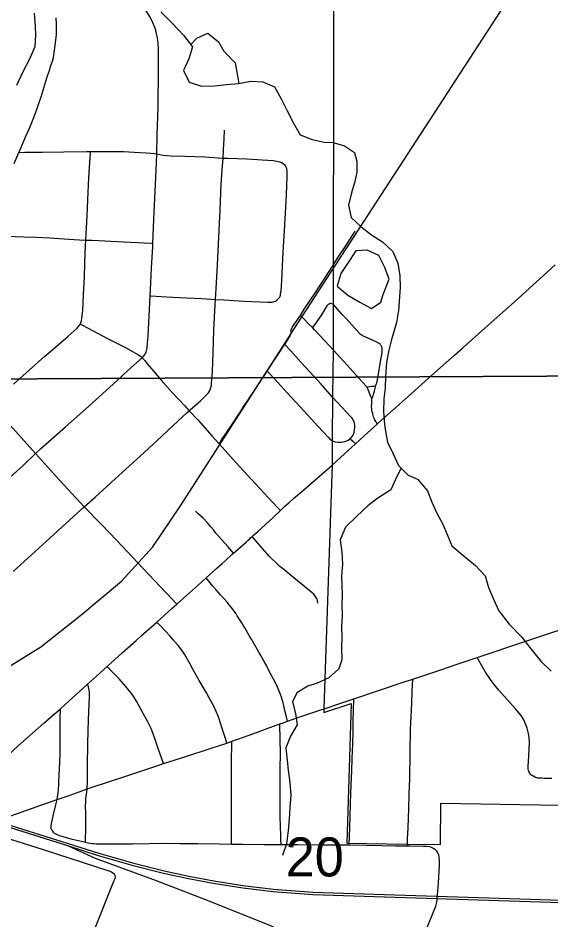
# Model space of a CAD drawing. Extents: x 0 to 34, y 0 to 22.
# Drawn here: x 4.3311 to 4.6165, y 15.9588 to 16.4424 of the extents above; entities that cross this region are included whole.
import ezdxf

# ---------------------------------------------------------------- set-up
doc = ezdxf.new("R2010")
doc.units = 0
for name, color, linetype in [('GM_X_City_Street', 7, 'Continuous'), ('GM_X_Corporation', 7, 'Continuous'), ('GM_X_Major_River', 7, 'Continuous'), ('GM_X_Minor_Lake', 7, 'Continuous'), ('GM_X_Minor_River', 7, 'Continuous'), ('GM_X_Rail_Line', 7, 'Continuous'), ('GM_X_Section_Text', 7, 'Continuous'), ('GM_X_State_Route', 7, 'Continuous'), ('GM_X_Township_Road', 7, 'Continuous')]:
    doc.layers.add(name, color=color, linetype=linetype)

msp = doc.modelspace()

# ---------------------------------------------------------------- linework, layer by layer
at = {"layer": 'GM_X_City_Street'}
for points in [[(4.4054, 16.36954), (4.40567, 16.37964), (4.40607, 16.39475), (4.40636, 16.41465), (4.40625, 16.42644), (4.40607, 16.42857), (4.40595, 16.43043), (4.40559, 16.43262), (4.40532, 16.43405), (4.40484, 16.43567), (4.40449, 16.437), (4.40404, 16.43823), (4.40337, 16.43984), (4.40265, 16.44143), (4.40154, 16.4434), (4.3978, 16.44946), (4.39002, 16.46111), (4.38895, 16.46277), (4.38824, 16.46407), (4.38727, 16.46629)], [(4.32912, 16.36442), (4.33159, 16.37035), (4.33199, 16.37134), (4.33531, 16.37905), (4.33744, 16.38367), (4.33888, 16.38731), (4.34122, 16.39338), (4.3425, 16.39705), (4.34349, 16.40014), (4.34569, 16.40723), (4.34622, 16.40899), (4.34714, 16.41191), (4.34773, 16.41368), (4.34875, 16.41692), (4.34948, 16.41925), (4.35002, 16.42128), (4.35069, 16.42524), (4.35139, 16.43054), (4.35163, 16.43362), (4.35166, 16.43611), (4.35174, 16.43912), (4.35158, 16.44253)], [(4.32847, 16.14558), (4.34819, 16.16361), (4.35694, 16.17154), (4.36661, 16.1803), (4.37237, 16.18553), (4.38288, 16.19509), (4.39664, 16.20759), (4.40538, 16.21568), (4.41686, 16.2265), (4.42175, 16.23091), (4.42283, 16.23182), (4.42336, 16.23231), (4.42876, 16.23707), (4.43247, 16.24067), (4.43312, 16.24151), (4.43365, 16.24238), (4.43403, 16.24328), (4.43435, 16.24435), (4.43464, 16.24558), (4.43479, 16.24659), (4.43495, 16.24842), (4.43509, 16.25065), (4.43523, 16.25303), (4.43555, 16.26296), (4.43599, 16.27508), (4.43638, 16.28202), (4.43674, 16.28855), (4.43691, 16.29152), (4.43721, 16.29738), (4.43786, 16.31001), (4.43938, 16.33951), (4.43998, 16.35336), (4.44066, 16.36317), (4.44095, 16.36734), (4.44118, 16.37178), (4.44147, 16.37757), (4.44171, 16.38233)], [(4.32875, 16.24604), (4.33703, 16.25355), (4.34549, 16.2611), (4.34986, 16.26482), (4.35787, 16.2718), (4.36276, 16.27607), (4.36355, 16.277), (4.36415, 16.2779), (4.36437, 16.27833), (4.36465, 16.27893), (4.36501, 16.28001), (4.36533, 16.28154), (4.36549, 16.28275), (4.36568, 16.28426), (4.36574, 16.28545), (4.36601, 16.28947), (4.36619, 16.29443), (4.36662, 16.30351), (4.36694, 16.31091), (4.36732, 16.32082), (4.36738, 16.32336), (4.36805, 16.3363), (4.36854, 16.34486), (4.36891, 16.35294), (4.36927, 16.35967), (4.36983, 16.37016), (4.36987, 16.37088)], [(4.33159, 16.37035), (4.33468, 16.37039), (4.34398, 16.37052), (4.35571, 16.37069), (4.36799, 16.37088), (4.36987, 16.37088), (4.37916, 16.3709), (4.38758, 16.37074), (4.39334, 16.37048), (4.39972, 16.37019), (4.40226, 16.36994), (4.40415, 16.36974), (4.4054, 16.36954), (4.40708, 16.3692), (4.40884, 16.36883), (4.41074, 16.36863), (4.413, 16.36855), (4.42052, 16.36828), (4.43109, 16.36791), (4.43829, 16.36749), (4.44095, 16.36734), (4.44363, 16.3672), (4.45358, 16.36683), (4.46185, 16.36638), (4.46785, 16.36597), (4.46966, 16.36568), (4.47106, 16.36532), (4.47225, 16.36486), (4.47315, 16.36441), (4.47402, 16.36371)], [(4.4033, 16.32157), (4.40388, 16.33461), (4.40469, 16.35316), (4.40505, 16.36098), (4.40521, 16.36497), (4.4054, 16.36954)], [(4.4705, 16.29183), (4.47092, 16.29231), (4.47123, 16.29277), (4.47141, 16.2932), (4.47159, 16.29375), (4.47175, 16.29465), (4.47194, 16.29597), (4.47215, 16.29856), (4.47244, 16.30188), (4.47317, 16.31692), (4.47383, 16.32856), (4.47454, 16.34106), (4.47489, 16.34742), (4.47526, 16.35753), (4.47526, 16.35931), (4.47521, 16.36046), (4.47501, 16.36153), (4.47468, 16.36248), (4.47402, 16.36371)], [(4.32257, 16.32557), (4.32333, 16.32551), (4.32952, 16.32529), (4.33427, 16.3251), (4.34084, 16.32483), (4.34819, 16.32452), (4.35829, 16.32391), (4.36405, 16.32356), (4.36738, 16.32336), (4.37089, 16.32324), (4.38757, 16.32241), (4.40237, 16.32162), (4.4033, 16.32157)], [(4.40186, 16.29342), (4.40219, 16.3004), (4.40261, 16.30825), (4.40323, 16.31982), (4.4033, 16.32157)], [(4.48235, 16.28299), (4.48437, 16.28623), (4.48733, 16.29073), (4.49039, 16.29526), (4.49932, 16.30901), (4.50007, 16.31016)], [(4.39754, 16.26027), (4.39875, 16.26156), (4.39926, 16.26228), (4.39977, 16.26327), (4.40014, 16.2646), (4.40025, 16.26583), (4.40044, 16.26823), (4.40074, 16.27188), (4.40186, 16.29342)], [(4.40186, 16.29342), (4.4024, 16.29339), (4.40779, 16.29305), (4.41399, 16.29265), (4.42146, 16.29231), (4.42942, 16.29194), (4.43691, 16.29152), (4.44135, 16.29127), (4.45221, 16.29066), (4.46467, 16.29002), (4.4658, 16.29002), (4.46714, 16.29014), (4.46824, 16.29042), (4.46895, 16.29067), (4.46975, 16.29113), (4.4705, 16.29183)], [(4.49999, 16.28885), (4.49967, 16.28904), (4.49917, 16.28925), (4.49885, 16.2893), (4.49824, 16.28928), (4.49768, 16.28907), (4.49718, 16.28872), (4.49688, 16.28841), (4.49657, 16.28801), (4.49365, 16.28322), (4.4907, 16.2792), (4.49016, 16.27844), (4.48875, 16.2764)], [(4.47393, 16.26742), (4.47628, 16.27115), (4.47664, 16.27169), (4.47705, 16.27241), (4.47725, 16.27291), (4.47736, 16.27341), (4.47744, 16.27398), (4.47747, 16.27499), (4.47755, 16.2756), (4.47772, 16.27616), (4.47811, 16.27677), (4.47904, 16.2781), (4.48022, 16.2798), (4.48235, 16.28299)], [(4.48875, 16.2764), (4.48671, 16.2785), (4.48429, 16.281), (4.48235, 16.28299)], [(4.36437, 16.27833), (4.36519, 16.2779), (4.37907, 16.27064), (4.38359, 16.26829), (4.38862, 16.26567), (4.39401, 16.26278), (4.39559, 16.26185), (4.3968, 16.26095), (4.39754, 16.26027), (4.39899, 16.2587), (4.40033, 16.25702), (4.40404, 16.25263), (4.40783, 16.24824), (4.41372, 16.24167), (4.42022, 16.23467), (4.42283, 16.23182), (4.42734, 16.22689), (4.43512, 16.2182), (4.43875, 16.21416), (4.44036, 16.21235), (4.44792, 16.20397), (4.45603, 16.19519), (4.46531, 16.18515), (4.47003, 16.18003), (4.47163, 16.17831)], [(4.50002, 16.26428), (4.49535, 16.26933), (4.48987, 16.27525), (4.48875, 16.2764)], [(4.46461, 16.25311), (4.46818, 16.25857), (4.47131, 16.26335), (4.47299, 16.26597), (4.47393, 16.26742)], [(4.4996, 16.23916), (4.4933, 16.24623), (4.48754, 16.25253), (4.48259, 16.25794), (4.47715, 16.26389), (4.47393, 16.26742)], [(4.34051, 16.20893), (4.34322, 16.21135), (4.35649, 16.22319), (4.36878, 16.23415), (4.38393, 16.24795), (4.38988, 16.25339), (4.39754, 16.26027)], [(4.43875, 16.21416), (4.44033, 16.21652), (4.44252, 16.21979), (4.44401, 16.22199), (4.44517, 16.22373), (4.44903, 16.22955), (4.45043, 16.23168), (4.45209, 16.23426), (4.4538, 16.23681), (4.45549, 16.23936), (4.45701, 16.24167), (4.45992, 16.24604), (4.46323, 16.25104), (4.46461, 16.25311)], [(4.46461, 16.25311), (4.46597, 16.25163), (4.47032, 16.2469), (4.47511, 16.2417), (4.48003, 16.23632), (4.48435, 16.23167), (4.49167, 16.22358), (4.49715, 16.21762), (4.49849, 16.21633), (4.49953, 16.21566)], [(4.41615, 16.12818), (4.41382, 16.13066), (4.40104, 16.14423), (4.38392, 16.16242), (4.37575, 16.17086), (4.36661, 16.1803), (4.35782, 16.18979), (4.35356, 16.19449), (4.34696, 16.20177), (4.34051, 16.20893), (4.32971, 16.22091), (4.32326, 16.228), (4.31998, 16.23167), (4.3176, 16.23414), (4.31689, 16.23487)], [(4.23801, 16.11653), (4.23915, 16.1171), (4.24112, 16.11847), (4.24292, 16.11989), (4.25019, 16.12654), (4.25605, 16.13187), (4.26222, 16.13737), (4.27535, 16.14939), (4.28459, 16.15785), (4.29459, 16.16686), (4.32139, 16.19149), (4.33383, 16.20242), (4.34051, 16.20893)], [(4.44645, 16.15541), (4.44436, 16.15791), (4.44359, 16.15884), (4.44012, 16.16278), (4.43706, 16.16628), (4.43571, 16.16797), (4.43439, 16.16967), (4.43258, 16.17178), (4.4302, 16.17421), (4.42747, 16.17674), (4.42612, 16.17802)], [(4.4916, 16.12866), (4.49145, 16.13014), (4.49124, 16.13088), (4.49101, 16.13141), (4.49065, 16.13197), (4.49026, 16.13251), (4.48945, 16.13344), (4.48865, 16.13415), (4.48754, 16.13503), (4.48277, 16.13902), (4.47872, 16.14233), (4.47561, 16.14486), (4.47338, 16.14674), (4.47139, 16.1484), (4.46908, 16.15047), (4.46681, 16.1526), (4.46553, 16.15395), (4.46206, 16.15798), (4.45862, 16.16199), (4.45651, 16.16445)], [(4.4754, 16.06542), (4.4747, 16.06844), (4.47407, 16.0712), (4.47344, 16.07386), (4.4731, 16.07522), (4.47272, 16.07653), (4.47215, 16.07824), (4.47163, 16.07973), (4.47092, 16.08153), (4.47002, 16.08371), (4.46917, 16.08566), (4.46672, 16.09029), (4.46467, 16.0941), (4.4641, 16.09519), (4.46292, 16.09737), (4.46114, 16.10062), (4.46009, 16.10248), (4.45608, 16.10941), (4.45511, 16.11099), (4.45328, 16.11419), (4.45255, 16.11553), (4.45096, 16.11815), (4.44851, 16.12195), (4.44784, 16.12295), (4.44535, 16.1264), (4.44419, 16.12782), (4.44322, 16.12899), (4.43957, 16.13319), (4.43707, 16.13594), (4.43545, 16.13782), (4.43328, 16.14046), (4.43179, 16.14226)], [(4.44299, 16.05367), (4.44259, 16.05494), (4.44219, 16.05621), (4.44151, 16.05832), (4.44087, 16.06033), (4.44033, 16.06208), (4.43978, 16.0639), (4.43846, 16.06775), (4.4373, 16.07065), (4.43596, 16.07348), (4.4337, 16.07757), (4.43201, 16.08054), (4.42817, 16.08728), (4.42493, 16.09295), (4.42323, 16.09592), (4.4202, 16.10138), (4.41884, 16.10349), (4.41694, 16.10599), (4.41427, 16.10906), (4.41238, 16.11114), (4.40768, 16.11611), (4.40536, 16.11856)], [(4.409, 16.04268), (4.40795, 16.04569), (4.40641, 16.0502), (4.40495, 16.05449), (4.40352, 16.05858), (4.40234, 16.06143), (4.40055, 16.06501), (4.39804, 16.06961), (4.39448, 16.07612), (4.39304, 16.07848), (4.39179, 16.08025), (4.38867, 16.0841), (4.3852, 16.08806), (4.38177, 16.09164), (4.3788, 16.09474)], [(4.36813, 16.02911), (4.36821, 16.03045), (4.36826, 16.03222), (4.36835, 16.042), (4.36857, 16.05285), (4.36873, 16.06061), (4.3691, 16.07053), (4.36936, 16.07828), (4.36931, 16.08106), (4.369, 16.08286), (4.36858, 16.08453), (4.36829, 16.08529)], [(4.34929, 16.00692), (4.34905, 16.00734), (4.34892, 16.00772), (4.34882, 16.00821), (4.34879, 16.00891), (4.34884, 16.00971), (4.34897, 16.01048), (4.34917, 16.01134), (4.35012, 16.01532), (4.3514, 16.02065), (4.35202, 16.02343), (4.3523, 16.0248), (4.35255, 16.02688), (4.35272, 16.02889), (4.35289, 16.03111), (4.35299, 16.03315), (4.35353, 16.04334), (4.35366, 16.04877), (4.35374, 16.0669), (4.35376, 16.07203)], [(4.472, 15.99934), (4.47192, 16.00194), (4.47185, 16.00436), (4.47181, 16.00525), (4.47169, 16.00799), (4.47151, 16.01519), (4.47142, 16.02349), (4.47146, 16.03268), (4.47151, 16.03977), (4.47158, 16.04818), (4.47151, 16.05568), (4.47125, 16.06396)], [(4.44542, 15.99955), (4.44543, 16.00514), (4.4454, 16.01721), (4.44538, 16.03337), (4.44549, 16.0461), (4.44561, 16.05116), (4.44569, 16.05462)], [(4.3672, 16.00059), (4.36727, 16.00318), (4.36734, 16.00623), (4.36739, 16.00896), (4.36741, 16.00987), (4.36743, 16.01354), (4.36737, 16.01661), (4.3673, 16.01964), (4.36738, 16.0223), (4.36749, 16.0242), (4.36769, 16.0261), (4.36813, 16.02911)], [(4.3087, 16.00857), (4.32066, 16.00405), (4.34453, 15.99656), (4.3798, 15.98511), (4.38108, 15.98462), (4.38187, 15.98418), (4.38266, 15.98354), (4.383, 15.98285), (4.38305, 15.98186), (4.38295, 15.98087), (4.38231, 15.97944), (4.36229, 15.92929)], [(4.34929, 16.00692), (4.34961, 16.00642), (4.35001, 16.00593), (4.35054, 16.00545), (4.35097, 16.00515), (4.35163, 16.0048), (4.35244, 16.00447), (4.35337, 16.00414), (4.35691, 16.00297), (4.36003, 16.00215), (4.3635, 16.00136), (4.36647, 16.00076), (4.3672, 16.00059), (4.36889, 16.00022), (4.3698, 16.00004), (4.37073, 15.9999), (4.37185, 15.99978), (4.37288, 15.99968), (4.37427, 15.99959), (4.37536, 15.99957), (4.38332, 15.99957), (4.39235, 15.99971), (4.40991, 15.99999), (4.41796, 15.9999), (4.42733, 15.9998), (4.43904, 15.99968), (4.44542, 15.99955), (4.45147, 15.99944), (4.46292, 15.99939), (4.472, 15.99934), (4.48087, 15.99922), (4.4927, 15.99914), (4.49441, 15.99913), (4.50843, 15.99904), (4.51759, 15.99889), (4.52589, 15.99875), (4.53327, 15.99863), (4.53961, 15.99853), (4.54087, 15.99851), (4.54831, 15.99847), (4.54985, 15.9984), (4.55138, 15.99818), (4.55227, 15.99792), (4.55339, 15.99737), (4.5539, 15.99702)], [(4.54991, 15.954), (4.55365, 15.96321), (4.5548, 15.96617), (4.55505, 15.96695), (4.55525, 15.96773), (4.55537, 15.96835), (4.55551, 15.96921), (4.55562, 15.9702), (4.55628, 15.97871), (4.55677, 15.98805), (4.55677, 15.99101), (4.55671, 15.99183), (4.55668, 15.9924), (4.55659, 15.993), (4.55647, 15.99355), (4.55634, 15.99397), (4.55619, 15.99438), (4.55597, 15.99479), (4.55578, 15.99512), (4.55534, 15.99574), (4.55466, 15.99639), (4.5539, 15.99702)]]:
    msp.add_lwpolyline(points, dxfattribs=at)
at = {"layer": 'GM_X_Corporation'}
for points in [[(4.62236, 16.50198), (4.50576, 16.50283), (4.5038, 16.50297), (4.5022, 16.50329), (4.5002, 16.50403), (4.50026, 16.50168), (4.49995, 16.31044), (4.49987, 16.28913), (4.49991, 16.26455), (4.49949, 16.23944), (4.49942, 16.21594), (4.49926, 16.20296), (4.49493, 16.07236), (4.49487, 16.07005), (4.50943, 16.07493), (4.50714, 16.00003), (4.53953, 15.99954), (4.55741, 15.99929), (4.55753, 16.0215), (4.65286, 16.0199)], [(4.75095, 16.25107), (4.23879, 16.2485)]]:
    msp.add_lwpolyline(points, dxfattribs=at)
msp.add_lwpolyline([(4.75095, 16.25107), (4.74242, 15.74864), (4.22989, 15.74816), (4.23879, 16.2485)], close=True, dxfattribs=at)
at = {"layer": 'GM_X_Major_River'}
msp.add_lwpolyline([(4.33042, 16.40631), (4.33387, 16.41369), (4.33732, 16.42013), (4.34021, 16.42713), (4.34062, 16.4332), (4.34046, 16.43795), (4.33994, 16.44498)], dxfattribs=at)
at = {"layer": 'GM_X_Minor_Lake'}
for points in [[(4.52665, 16.29423), (4.52978, 16.30243), (4.52754, 16.30871), (4.52436, 16.31499), (4.51813, 16.31788), (4.51207, 16.31753), (4.50748, 16.31072), (4.50404, 16.30543), (4.5021, 16.29861)], [(4.5021, 16.29861), (4.50775, 16.29383), (4.51417, 16.28999), (4.5204, 16.28673), (4.52534, 16.29012), (4.52665, 16.29423)]]:
    msp.add_lwpolyline(points, dxfattribs=at)
at = {"layer": 'GM_X_Minor_River'}
for points in [[(4.40756, 16.44572), (4.41377, 16.43942), (4.41979, 16.43312), (4.42449, 16.42702), (4.42256, 16.42057), (4.41968, 16.41432), (4.42267, 16.40804), (4.42928, 16.40592), (4.43629, 16.40606), (4.44273, 16.40679), (4.44937, 16.40732), (4.45562, 16.40861), (4.46225, 16.40819), (4.46848, 16.40549), (4.47204, 16.39902), (4.47522, 16.39255), (4.47859, 16.38607), (4.48215, 16.37979), (4.48857, 16.37728), (4.49501, 16.37591), (4.49993, 16.37569), (4.50598, 16.37395), (4.51126, 16.37031), (4.51255, 16.36556), (4.51252, 16.35967), (4.51154, 16.35474), (4.50961, 16.34868), (4.50805, 16.34204), (4.50953, 16.33539), (4.5148, 16.33043), (4.52045, 16.32622), (4.5263, 16.32238), (4.53176, 16.31723), (4.53457, 16.31095), (4.53566, 16.3041), (4.53581, 16.29784), (4.53478, 16.28551), (4.5338, 16.27923)], [(4.42357, 16.42821), (4.42679, 16.43156), (4.43268, 16.43418), (4.43852, 16.42959), (4.44133, 16.42464), (4.44735, 16.41834), (4.44937, 16.40732)], [(4.5338, 16.27923), (4.53091, 16.2693), (4.52974, 16.26438), (4.52836, 16.25775), (4.52793, 16.25016), (4.52769, 16.2439), (4.52708, 16.23821), (4.52684, 16.23138), (4.52736, 16.22455), (4.52809, 16.2198), (4.529, 16.21505), (4.5318, 16.20915), (4.53479, 16.20248), (4.54007, 16.19732), (4.54498, 16.19519), (4.55044, 16.18889), (4.55267, 16.1828), (4.55547, 16.1769), (4.55866, 16.17099), (4.56089, 16.16547), (4.56351, 16.15938), (4.57011, 16.15383), (4.57614, 16.14885), (4.58123, 16.14331), (4.58308, 16.13704), (4.58569, 16.13075), (4.58868, 16.12466), (4.59413, 16.11741), (4.60091, 16.11053), (4.6058, 16.10423), (4.61106, 16.09755), (4.61671, 16.09219)], [(4.5363, 16.20101), (4.53399, 16.19661), (4.53071, 16.18942), (4.52327, 16.18454), (4.5185, 16.18078), (4.51258, 16.17532), (4.50647, 16.16949), (4.50357, 16.16268), (4.50447, 16.15603), (4.50481, 16.14958), (4.50438, 16.14313), (4.50454, 16.13839), (4.50468, 16.13269), (4.50446, 16.12795), (4.50461, 16.12188), (4.50438, 16.11638), (4.50452, 16.10992), (4.50429, 16.10518), (4.50443, 16.09835), (4.50288, 16.09343), (4.49753, 16.08872), (4.49125, 16.08573), (4.48631, 16.08425), (4.4804, 16.08069), (4.47809, 16.07578), (4.47975, 16.0695), (4.48065, 16.06343), (4.477, 16.05738), (4.47449, 16.05114), (4.4752, 16.0443), (4.47573, 16.03917), (4.47664, 16.03253), (4.47716, 16.02569), (4.47673, 16.01905), (4.4763, 16.01298), (4.47569, 16.00673), (4.47488, 15.99971), (4.47275, 15.99347)]]:
    msp.add_lwpolyline(points, dxfattribs=at)
at = {"layer": 'GM_X_Rail_Line'}
for points in [[(4.15293, 16.05922), (4.17398, 16.05703), (4.20024, 16.0564), (4.23441, 16.05966), (4.26773, 16.06786), (4.29331, 16.07623), (4.3164, 16.08865), (4.34332, 16.10532), (4.36475, 16.12232), (4.38646, 16.14048), (4.40334, 16.15893), (4.41816, 16.18091), (4.48068, 16.27821), (4.62499, 16.50082), (4.83086, 16.81428), (4.95348, 17.00356)], [(4.31761, 16.01123), (4.35766, 15.99872), (4.37405, 15.99347), (4.39284, 15.98803), (4.40904, 15.98395), (4.42232, 15.9811), (4.43567, 15.97857), (4.45141, 15.97611), (4.46774, 15.97417), (4.48893, 15.97255), (4.52735, 15.97125), (4.58865, 15.96931), (4.67139, 15.96659)], [(4.31798, 16.01241), (4.35803, 15.99991), (4.37441, 15.99466), (4.39317, 15.98923), (4.40932, 15.98516), (4.42257, 15.98232), (4.43588, 15.9798), (4.45158, 15.97734), (4.46786, 15.9754), (4.489, 15.97379), (4.52739, 15.97249), (4.58869, 15.97055), (4.67143, 15.96783)], [(4.35766, 15.99872), (4.37236, 15.99199), (4.40509, 15.98003), (4.43325, 15.96914), (4.4667, 15.95576), (4.50676, 15.93616), (4.54107, 15.91803), (4.57102, 15.90113), (4.6779, 15.84), (4.71719, 15.81853), (4.74379, 15.805), (4.77716, 15.78952), (4.81427, 15.77391), (4.8818, 15.74673), (4.96727, 15.71262)]]:
    msp.add_lwpolyline(points, dxfattribs=at)
at = {"layer": 'GM_X_State_Route'}
for points in [[(4.49937, 16.20269), (4.50594, 16.20871), (4.51188, 16.21413), (4.51824, 16.21994), (4.52355, 16.22476), (4.52591, 16.22689), (4.53369, 16.23381), (4.54008, 16.23949), (4.55252, 16.25076), (4.56483, 16.26171), (4.56907, 16.26537), (4.58117, 16.2761), (4.59079, 16.28464), (4.59679, 16.29003), (4.60499, 16.29754), (4.6124, 16.30416), (4.61879, 16.31005)], [(4.47613, 16.18247), (4.47867, 16.18474), (4.4841, 16.18941), (4.48973, 16.19425), (4.49937, 16.20269)], [(4.32074, 16.04273), (4.33122, 16.05213), (4.34493, 16.0644), (4.34921, 16.06811), (4.35376, 16.07203), (4.35853, 16.0764), (4.36574, 16.083), (4.36829, 16.08529), (4.37307, 16.08959), (4.3788, 16.09474), (4.38691, 16.10199), (4.39441, 16.10868), (4.39708, 16.11117), (4.40536, 16.11856), (4.40956, 16.12231), (4.4137, 16.126), (4.41615, 16.12818), (4.42133, 16.13278), (4.42929, 16.14002), (4.43179, 16.14226), (4.43762, 16.14746), (4.44042, 16.14991), (4.44203, 16.15136), (4.44566, 16.1547), (4.44645, 16.15541), (4.44773, 16.15656), (4.45323, 16.16145), (4.45433, 16.16246), (4.455, 16.16306), (4.45567, 16.16368), (4.45651, 16.16445), (4.45724, 16.16511), (4.45953, 16.16715), (4.46365, 16.17084), (4.46773, 16.17464), (4.47163, 16.17831), (4.47407, 16.1806), (4.47613, 16.18247)], [(4.57696, 16.09958), (4.58339, 16.10173), (4.59662, 16.10625), (4.62345, 16.11517), (4.65164, 16.12476), (4.67309, 16.13211), (4.69458, 16.1394), (4.71929, 16.14781), (4.75022, 16.15823)], [(4.49463, 16.07194), (4.49504, 16.07208), (4.50345, 16.0749), (4.51087, 16.0774), (4.52424, 16.08186), (4.53739, 16.08628), (4.54253, 16.08801), (4.5463, 16.08924), (4.55749, 16.09297), (4.56571, 16.09583), (4.57696, 16.09958)], [(4.3273, 16.01473), (4.34643, 16.02138), (4.35202, 16.02343), (4.35792, 16.02547), (4.36384, 16.02758), (4.36813, 16.02911), (4.37019, 16.02985), (4.38993, 16.0363), (4.40435, 16.04118), (4.409, 16.04268), (4.42094, 16.04654), (4.43398, 16.05076), (4.44299, 16.05367), (4.44439, 16.05417), (4.44569, 16.05462), (4.44728, 16.05518), (4.4488, 16.05571), (4.45182, 16.0568), (4.45436, 16.05772), (4.45875, 16.05929), (4.46454, 16.06144), (4.47125, 16.06396), (4.47309, 16.06461), (4.4754, 16.06542), (4.48147, 16.06752), (4.48844, 16.06986), (4.49381, 16.07166), (4.49463, 16.07194)]]:
    msp.add_lwpolyline(points, dxfattribs=at)
at = {"layer": 'GM_X_Township_Road'}
for points in [[(4.50007, 16.31016), (4.50296, 16.31466), (4.50586, 16.31917), (4.51078, 16.32672), (4.51171, 16.32811)], [(4.5228, 16.24512), (4.52296, 16.24591), (4.52337, 16.24741), (4.52365, 16.24863), (4.52419, 16.25137), (4.525, 16.25723), (4.52603, 16.26306), (4.52614, 16.26376), (4.5262, 16.26462), (4.52618, 16.26511), (4.52614, 16.26554), (4.52602, 16.26596), (4.52583, 16.26642), (4.52562, 16.26677), (4.52531, 16.26718), (4.52499, 16.26748), (4.52454, 16.26784), (4.52329, 16.26862), (4.51936, 16.27032), (4.51645, 16.27159), (4.51586, 16.27189), (4.51536, 16.27219), (4.5149, 16.27252), (4.51439, 16.27297), (4.51284, 16.2745), (4.5068, 16.28125), (4.50477, 16.28352), (4.50239, 16.28617), (4.49999, 16.28885)], [(4.51804, 16.24445), (4.51545, 16.24731), (4.50736, 16.2562), (4.50002, 16.26428)], [(4.5228, 16.24512), (4.52139, 16.24492), (4.52041, 16.24478), (4.51924, 16.24462), (4.51804, 16.24445)], [(4.52063, 16.23822), (4.51973, 16.24039), (4.51874, 16.24278), (4.51804, 16.24445)], [(4.52063, 16.23822), (4.52107, 16.23932), (4.52151, 16.24065), (4.52205, 16.24233), (4.52245, 16.24382), (4.5228, 16.24512)], [(4.50898, 16.21681), (4.51005, 16.21811), (4.5105, 16.21884), (4.51106, 16.22019), (4.51134, 16.2216), (4.51151, 16.22279), (4.51146, 16.22389), (4.5113, 16.22511), (4.51105, 16.226), (4.51065, 16.22683), (4.51033, 16.22734), (4.50996, 16.22784), (4.50925, 16.22863), (4.50698, 16.2311), (4.50431, 16.23401), (4.50206, 16.23648), (4.4996, 16.23916)], [(4.52355, 16.22476), (4.52293, 16.22568), (4.52264, 16.22611), (4.52232, 16.22666), (4.52203, 16.2272), (4.52176, 16.22789), (4.52155, 16.22853), (4.52133, 16.22921), (4.52104, 16.2303), (4.52083, 16.23123), (4.52066, 16.23198), (4.52054, 16.23299), (4.52048, 16.23383), (4.52048, 16.23472), (4.5205, 16.23562), (4.52052, 16.23667), (4.52063, 16.23822)], [(4.49953, 16.21566), (4.50098, 16.21518), (4.50244, 16.21501), (4.5043, 16.21507), (4.50605, 16.21541), (4.50757, 16.21597), (4.50898, 16.21681)], [(4.50898, 16.21681), (4.51046, 16.21545), (4.51188, 16.21413)], [(4.61704, 16.03474), (4.61296, 16.03476), (4.6117, 16.03478), (4.61096, 16.03481), (4.61013, 16.03486), (4.60944, 16.03493), (4.6089, 16.03504), (4.60842, 16.0352), (4.60779, 16.03546), (4.60699, 16.0359), (4.60643, 16.03628), (4.60581, 16.03674), (4.60544, 16.03714), (4.60511, 16.03761), (4.60481, 16.03815), (4.60462, 16.03859), (4.60446, 16.03905), (4.60432, 16.0396), (4.60426, 16.03998), (4.60425, 16.04039), (4.6043, 16.04121), (4.6047, 16.04671), (4.60495, 16.05418), (4.60483, 16.0564), (4.60442, 16.05889), (4.60374, 16.06163), (4.60293, 16.06402), (4.60201, 16.06605), (4.60088, 16.06795), (4.59956, 16.06974), (4.59748, 16.07207), (4.58867, 16.08207), (4.58608, 16.08513), (4.58405, 16.08784), (4.58149, 16.09168), (4.57935, 16.09543), (4.57696, 16.09958)], [(4.53961, 15.99853), (4.53976, 16.0024), (4.54, 16.00828), (4.54038, 16.0185), (4.54064, 16.02656), (4.54086, 16.03432), (4.54106, 16.04889), (4.54137, 16.06099), (4.542, 16.07494), (4.54227, 16.08152), (4.54253, 16.08801)], [(4.50843, 15.99904), (4.50875, 16.00828), (4.50896, 16.01425), (4.50938, 16.0271), (4.50985, 16.03872), (4.51009, 16.04547), (4.51036, 16.05319), (4.51053, 16.06008), (4.51064, 16.06596), (4.51069, 16.07094), (4.51087, 16.0774)]]:
    msp.add_lwpolyline(points, dxfattribs=at)

# ---------------------------------------------------------------- texts
at = {"layer": 'GM_X_Section_Text'}
msp.add_text('20', height=0.020928, rotation=0, dxfattribs=at).set_placement((4.47444, 15.98217))

doc.saveas('drawing.dxf')
